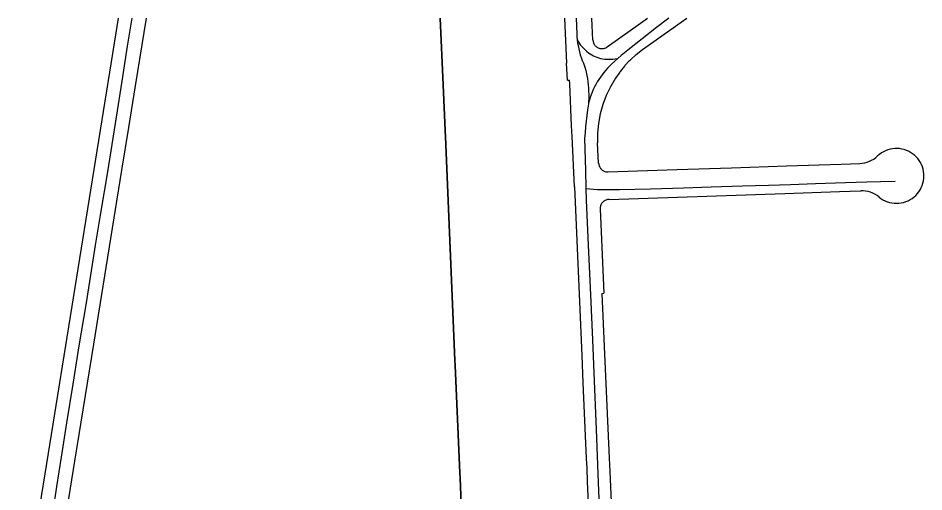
# Model space of a CAD drawing. Extents: x -2233 to 187241, y 4582 to 150524.
# Drawn here: x 89640 to 91622, y 61985 to 63022 of the extents above; entities that cross this region are included whole.
import ezdxf

# ---------------------------------------------------------------- set-up
doc = ezdxf.new("R2010")
doc.units = 0
for name, color, linetype in [('DV_X_Corp_Line', 7, 'Continuous'), ('GE_X_CL_2000', 7, 'Continuous'), ('RW_X_Fee_RW', 7, 'Continuous')]:
    doc.layers.add(name, color=color, linetype=linetype)

msp = doc.modelspace()

# ---------------------------------------------------------------- linework, layer by layer
at = {"layer": 'DV_X_Corp_Line'}
for p, q in [((90569.8, 62875.9), (90563.5, 63021.6)), ((90569.8, 62875.9), (90563.5, 63021.6)), ((90563.5, 63021.6), (90569.8, 62875.9)), ((90563.5, 63021.6), (90569.8, 62875.9)), ((90574.1, 62776), (90569.8, 62875.9)), ((90574.1, 62776), (90569.8, 62875.9)), ((90569.8, 62875.9), (90574.1, 62776)), ((90569.8, 62875.9), (90574.1, 62776)), ((90574.7, 62761.9), (90574.1, 62776)), ((90574.7, 62761.9), (90574.1, 62776)), ((90574.1, 62776), (90574.7, 62761.9)), ((90574.1, 62776), (90574.7, 62761.9)), ((90595.6, 62273.3), (90574.7, 62761.9)), ((90595.6, 62273.3), (90574.7, 62761.9)), ((90574.7, 62761.9), (90595.6, 62273.3)), ((90574.7, 62761.9), (90595.6, 62273.3)), ((90596.1, 62261.7), (90595.6, 62273.3)), ((90596.1, 62261.7), (90595.6, 62273.3)), ((90595.6, 62273.3), (90596.1, 62261.7)), ((90595.6, 62273.3), (90596.1, 62261.7)), ((90606.2, 62026.7), (90596.1, 62261.7)), ((90606.2, 62026.7), (90596.1, 62261.7)), ((90596.1, 62261.7), (90606.2, 62026.7)), ((90596.1, 62261.7), (90606.2, 62026.7)), ((90606.7, 62015.2), (90606.2, 62026.7)), ((90606.7, 62015.2), (90606.2, 62026.7)), ((90606.2, 62026.7), (90606.7, 62015.2)), ((90606.2, 62026.7), (90606.7, 62015.2)), ((90607.5, 61996.7), (90606.7, 62015.2)), ((90607.5, 61996.7), (90606.7, 62015.2)), ((90606.7, 62015.2), (90607.5, 61996.7)), ((90606.7, 62015.2), (90607.5, 61996.7)), ((90615.5, 61806.9), (90607.5, 61996.7)), ((90615.5, 61806.9), (90607.5, 61996.7)), ((90607.5, 61996.7), (90615.5, 61806.9)), ((90607.5, 61996.7), (90615.5, 61806.9))]:
    msp.add_line(p, q, dxfattribs=at)
at = {"layer": 'GE_X_CL_2000'}
for points in [[(89888.6, 63021.6), (89878.6, 62960), (89866.6, 62883.6), (89854.1, 62804.6), (89835, 62685.3), (89820, 62595), (89808.4, 62524.8), (89801.4, 62482.4), (89787.8, 62394.3), (89772.7, 62304.6), (89759.3, 62220.5), (89745.4, 62136), (89733.6, 62061), (89723.7, 61996.5), (89722.2, 61986.6), (89716.8, 61952.8)], [(90860.6, 63021.6), (90862.1, 62987.1), (90862.5, 62980.5), (90863.1, 62974.1)], [(91063.9, 63021.6), (91037, 63001), (90974.2, 62951.2), (90966.7, 62945.5), (90959.5, 62939.7), (90952.2, 62933.5)], [(90863.1, 62974.1), (90867.5, 62966.9), (90870, 62963.5), (90872.6, 62960.2), (90875.4, 62957.1), (90878.3, 62954.1), (90881.4, 62951.2), (90884.6, 62948.5), (90887.9, 62946), (90891.4, 62943.6), (90895, 62941.4), (90898.7, 62939.4), (90902.5, 62937.6), (90906.3, 62936), (90910.3, 62934.5), (90914.3, 62933.3), (90918.3, 62932.3), (90924, 62931.8), (90929.7, 62931.7), (90935.3, 62931.7), (90941, 62932.1), (90946.6, 62932.7), (90952.2, 62933.5)], [(90863.1, 62974.1), (90864, 62967.3), (90865.2, 62960.8), (90866.5, 62954.3), (90868.1, 62947.8), (90869.9, 62941.4), (90871.9, 62935.1), (90874.2, 62928.9), (90876.6, 62922.7), (90879.3, 62916.6), (90881.1, 62909.9), (90882.7, 62903.1), (90884.1, 62896.3), (90885.4, 62889.4), (90886.4, 62882.5), (90887.2, 62875.6), (90887.8, 62868.6), (90888.2, 62861.7), (90888.4, 62854.7), (90888.4, 62847.7), (90887.9, 62835.8)], [(90952.2, 62933.5), (90945.4, 62927.4), (90938.5, 62921.1), (90934, 62916.7), (90929.7, 62912.2), (90925.5, 62907.5), (90921.4, 62902.7), (90917.6, 62897.7), (90913.9, 62892.6), (90910.4, 62887.4), (90907.1, 62882.1), (90904, 62876.6), (90901.1, 62871), (90898.4, 62865.4), (90895.8, 62859.6), (90893.5, 62853.8), (90891.4, 62847.8), (90887.9, 62835.8)], [(90887.9, 62835.8), (90887.8, 62833.8), (90885.8, 62821.3), (90884.1, 62808.8), (90882.6, 62796.3), (90881.3, 62783.7), (90880.3, 62771.1), (90879.5, 62758.5), (90881.1, 62688.6), (90882.1, 62648.6)], [(90882.1, 62648.6), (90907.4, 62646.8), (90955.9, 62646.3), (91023.6, 62647.9), (91095.5, 62650.6), (91156.5, 62652.3), (91225.1, 62654.4), (91281.8, 62656), (91329.7, 62657.5), (91384.4, 62659.5), (91450.3, 62662.1), (91497.3, 62663.3), (91526.6, 62664), (91558.7, 62665)], [(90882.1, 62648.6), (90882.6, 62623), (90886.9, 62524.5), (90892.2, 62415.8), (90896.5, 62317.7), (90900.4, 62228.3), (90904.7, 62121.1), (90909, 62005.7), (90914.3, 61881.7), (90919.1, 61761.9), (90924, 61650.9), (90926.8, 61548.5), (90926.8, 61539.8), (90927.3, 61536), (90927.3, 61532.1), (90927.3, 61528.3), (90927.3, 61524.4), (90926.8, 61521.1), (90925.9, 61517.2), (90925.4, 61513.4), (90924, 61510), (90911.8, 61486.6)]]:
    msp.add_lwpolyline(points, dxfattribs=at)
at = {"layer": 'RW_X_Fee_RW'}
for p, q in [((90841.6, 62885.9), (90839.9, 62923.3)), ((90841.6, 62885.9), (90846.6, 62886.1)), ((90909.9, 62704.1), (90907.7, 62748.5)), ((90856.9, 62652.2), (90867.3, 62417.4)), ((90913.6, 62604.1), (90921.7, 62419.5)), ((90917.2, 62419.3), (90921.7, 62419.5))]:
    msp.add_line(p, q, dxfattribs=at)
for points in [[(89639.6, 61657.6), (89641.2, 61667.5), (89702.4, 62047.1), (89764.4, 62432.1), (89844, 62925.8), (89859.5, 63021.6)], [(89698.9, 61648.1), (89764.1, 62051.9), (89805.5, 62308.5), (89866.9, 62688.6), (89882, 62782.4), (89896.7, 62873.4), (89920.6, 63021.5), (89920.7, 63021.6)], [(90835.4, 63021.6), (90839.9, 62923.3)], [(90897.6, 62973.6), (90895.4, 63021.6)], [(90928.6, 62958.6), (91001.7, 63010.9), (91016.8, 63021.6)], [(91006.2, 62952.7), (91078.3, 63004.1), (91102.9, 63021.6)], [(90897.6, 62973.6), (90897.8, 62971.9), (90898.1, 62970.2), (90898.5, 62968.6), (90899.1, 62967), (90899.8, 62965.5), (90900.6, 62964), (90901.6, 62962.6), (90902.6, 62961.3), (90903.8, 62960.1), (90905.1, 62959), (90906.5, 62958.1), (90907.9, 62957.2), (90909.4, 62956.5), (90911, 62955.9), (90912.6, 62955.4), (90914.3, 62955.1), (90916, 62954.9), (90917.6, 62954.8), (90919.3, 62954.9), (90921, 62955.2), (90922.6, 62955.6), (90924.2, 62956.1), (90925.8, 62956.8), (90927.3, 62957.6), (90928.6, 62958.6)], [(90977.4, 62928.6), (90979.5, 62930.7), (90992.4, 62942.2), (91006.2, 62952.7)], [(90977.4, 62928.6), (90967.6, 62918), (90966.4, 62916.5), (90956.9, 62904.5), (90956.3, 62903.7), (90947.2, 62890)], [(90856.9, 62652.2), (90852, 62762.6), (90851.5, 62774.6), (90851, 62786.2), (90847, 62877.8), (90846.6, 62886.1)], [(90947.2, 62890), (90936.2, 62871.5), (90926.9, 62852.4), (90919.3, 62832.5), (90913.6, 62812), (90909.7, 62791), (90907.7, 62769.8), (90907.7, 62748.5)], [(91481.5, 62703.7), (91486.9, 62704.1), (91492.3, 62705), (91497.5, 62706.4), (91502.6, 62708.3), (91507.5, 62710.6), (91512.2, 62713.3), (91516.6, 62716.5), (91520.7, 62720)], [(91523.7, 62630.1), (91527.9, 62627), (91532.3, 62624.2), (91536.9, 62621.8), (91541.7, 62619.9), (91543.3, 62619.4), (91546.6, 62618.3), (91551.7, 62617.2), (91556.9, 62616.6), (91562.1, 62616.4), (91563.4, 62616.4), (91567.2, 62616.6), (91572.4, 62617.3), (91577.5, 62618.4), (91582.4, 62620), (91587.2, 62622), (91591.8, 62624.4), (91596.2, 62627.2), (91600.3, 62630.3), (91604.2, 62633.8), (91607.7, 62637.6), (91610.9, 62641.7), (91613.7, 62646.1), (91616.1, 62650.7), (91618.1, 62655.5), (91619.7, 62660.4), (91620.9, 62665.5), (91621.6, 62670.6), (91621.9, 62675.8), (91621.7, 62681), (91621.1, 62686.1), (91620, 62691.2), (91618.5, 62696.2), (91616.6, 62701), (91614.3, 62705.7), (91611.5, 62710.1), (91608.4, 62714.2), (91605, 62718.1), (91601.2, 62721.7), (91597.1, 62724.9), (91592.8, 62727.8), (91588.3, 62730.3), (91583.5, 62732.3), (91578.6, 62734), (91573.5, 62735.2), (91568.4, 62736), (91563.2, 62736.4), (91559.8, 62736.3), (91558, 62736.3), (91552.9, 62735.7), (91547.8, 62734.7), (91542.8, 62733.3), (91537.9, 62731.4), (91533.3, 62729.1), (91528.8, 62726.5), (91524.6, 62723.4), (91520.7, 62720)], [(90909.9, 62704.1), (90910.3, 62702.3), (90910.6, 62700.6), (90911.1, 62699), (90911.7, 62697.3), (90912.4, 62695.8), (90913.3, 62694.3), (90914.3, 62692.8), (90915.4, 62691.5), (90916.6, 62690.3), (90917.9, 62689.1), (90919.3, 62688.1), (90920.8, 62687.3), (90922.4, 62686.5), (90924, 62685.9), (90925.7, 62685.5), (90927.4, 62685.1), (90929.1, 62685), (90930.8, 62685)], [(90930.8, 62685), (91081.1, 62690.1), (91201.1, 62694.1), (91321, 62698.2), (91440.9, 62702.3), (91481.5, 62703.7)], [(90932.9, 62625), (91317.5, 62638.1), (91437.5, 62642.1), (91483.6, 62643.7)], [(91523.7, 62630.1), (91519.4, 62633.3), (91514.8, 62636.2), (91509.9, 62638.6), (91504.9, 62640.6), (91499.7, 62642.1), (91494.4, 62643.1), (91489, 62643.6), (91483.6, 62643.7)], [(90932.9, 62625), (90931.1, 62624.9), (90929.4, 62624.6), (90927.7, 62624.1), (90926, 62623.5), (90924.4, 62622.8), (90922.9, 62621.9), (90921.5, 62620.9), (90920.1, 62619.8), (90918.9, 62618.6), (90917.7, 62617.2), (90916.7, 62615.8), (90915.8, 62614.3), (90915.1, 62612.7), (90914.5, 62611.1), (90914, 62609.4), (90913.7, 62607.6), (90913.6, 62605.9), (90913.6, 62604.1)], [(90867.3, 62417.4), (90873.2, 62283.6), (90875.8, 62223.6), (90883.1, 62058.3)], [(90917.2, 62419.3), (90922.3, 62303.4), (90933.1, 62058.8)], [(90883.1, 62058.3), (90884, 62036.9), (90885.3, 62007), (90893.7, 61817.1), (90898.1, 61717.2), (90905.1, 61558), (90907.3, 61509.9)], [(90933.1, 62058.8), (90934.4, 62029.6), (90938.8, 61929.6), (90941.4, 61869.7), (90946.7, 61749.8), (90950.7, 61659.9), (90954.4, 61576.2), (90956.5, 61529.2), (90958, 61495), (90958.4, 61485.8)]]:
    msp.add_lwpolyline(points, dxfattribs=at)

doc.saveas('drawing.dxf')
